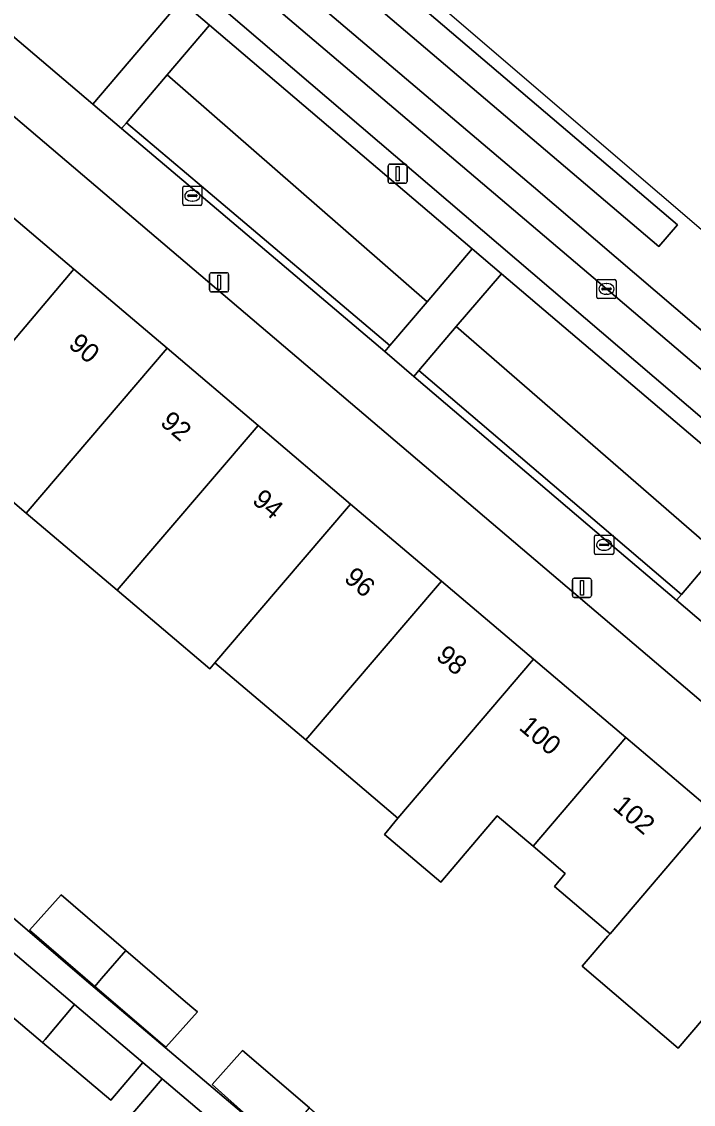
# Model space of a CAD drawing. Extents: x 162523 to 163266, y 381230 to 382050.
# Drawn here: x 163155.8 to 163190.8, y 381660.7 to 381717.1 of the extents above; entities that cross this region are included whole.
import ezdxf

# ---------------------------------------------------------------- set-up
doc = ezdxf.new("R2010")
doc.units = 0
for name, color, linetype in [('IMGEO_Erf', 7, 'Continuous'), ('IMGEO_Groenvoorziening', 7, 'Continuous'), ('IMGEO_Haag', 7, 'Continuous'), ('IMGEO_Kolk', 7, 'Continuous'), ('IMGEO_Lichtmast', 7, 'Continuous'), ('IMGEO_Pand', 7, 'Continuous'), ('IMGEO_Pand_nummerreeks', 7, 'Continuous'), ('IMGEO_Parkeervlak_open', 7, 'Continuous'), ('IMGEO_Rijbaan_lokaal_gesloten', 7, 'Continuous'), ('IMGEO_Verkeerseiland_open', 7, 'Continuous'), ('IMGEO_Voetpad_open', 7, 'Continuous')]:
    doc.layers.add(name, color=color, linetype=linetype)

msp = doc.modelspace()

# ---------------------------------------------------------------- linework, layer by layer
at = {"layer": 'IMGEO_Erf'}
for points in [[(163140.97, 381682.758), (163159.202, 381667.12), (163167.841, 381659.784), (163167.869, 381659.815), (163165.748, 381661.71), (163167.33, 381663.48), (163170.81, 381660.497), (163174.354, 381657.457), (163173.044, 381655.991), (163172.708, 381655.616), (163205.068, 381628.172), (163206.134, 381629.238), (163206.785, 381630.042), (163206.97, 381630.457), (163207.227, 381631.126), (163212.9, 381648.115), (163220.342, 381656.94), (163142.194, 381723.423)], [(163153.756, 381708.275), (163158.535, 381704.219), (163163.395, 381700.094), (163168.138, 381696.069), (163172.961, 381691.976), (163177.701, 381687.954), (163182.485, 381683.893), (163187.31, 381679.798), (163191.901, 381675.902), (163196.914, 381671.648), (163201.621, 381667.653), (163206.364, 381663.627), (163211.148, 381659.567)], [(163201.522, 381657.963), (163196.777, 381661.991), (163192.071, 381665.985), (163190.036, 381663.605), (163185.039, 381667.878), (163186.375, 381669.439), (163186.485, 381669.568), (163183.589, 381672.044), (163184.151, 381672.706), (163182.468, 381674.134), (163180.603, 381675.716), (163177.666, 381672.255), (163174.723, 381674.753), (163175.416, 381675.606), (163170.621, 381679.675), (163165.883, 381683.696), (163165.616, 381683.384), (163160.792, 381687.478), (163156.049, 381691.503), (163151.287, 381695.545)], [(163151.406, 381648.209), (163155.954, 381644.343), (163158.186, 381642.446), (163160.518, 381645.191), (163162.834, 381643.222), (163162.99, 381643.405), (163167.545, 381639.532), (163175.12, 381648.487), (163170.58, 381652.326), (163168.654, 381653.955), (163166.431, 381651.337), (163163.797, 381653.565), (163166.019, 381656.183), (163161.457, 381660.042), (163161.596, 381660.206), (163161.82, 381660.47), (163163.132, 381662.014), (163162.131, 381662.862), (163160.455, 381660.889), (163156.896, 381663.899), (163153.342, 381666.904)]]:
    msp.add_lwpolyline(points, dxfattribs=at)
msp.add_lwpolyline([(163163.331, 381663.656), (163163.14, 381663.82), (163159.633, 381666.828), (163156.22, 381669.753), (163157.867, 381671.595), (163161.238, 381668.704), (163164.356, 381666.03), (163164.787, 381665.661), (163164.977, 381665.497)], close=True, dxfattribs=at)
at = {"layer": 'IMGEO_Groenvoorziening'}
msp.add_lwpolyline([(163146.132, 381724.225), (163159.528, 381712.818), (163164.103, 381718.21), (163152.368, 381728.203)], dxfattribs=at)
for points in [[(163179.301, 381705.284), (163165.599, 381716.932), (163163.394, 381714.345), (163176.955, 381702.525)], [(163176.955, 381702.525), (163163.394, 381714.345), (163161.274, 381711.856), (163165.196, 381708.545), (163175.011, 381700.239)], [(163175.011, 381700.239), (163165.196, 381708.545), (163161.274, 381711.856), (163161.014, 381711.551), (163164.938, 381708.239), (163174.752, 381699.935)], [(163194.518, 381692.329), (163180.819, 381703.981), (163178.471, 381701.224), (163192.053, 381689.434)], [(163192.053, 381689.434), (163178.471, 381701.224), (163176.517, 381698.929), (163186.65, 381690.298), (163190.206, 381687.266)], [(163190.206, 381687.266), (163186.65, 381690.298), (163176.517, 381698.929), (163176.258, 381698.624), (163186.391, 381689.994), (163189.947, 381686.961)]]:
    msp.add_lwpolyline(points, close=True, dxfattribs=at)
at = {"layer": 'IMGEO_Haag'}
for points in [[(163175.011, 381700.239), (163165.196, 381708.545), (163161.274, 381711.856), (163161.014, 381711.551), (163164.938, 381708.239), (163174.752, 381699.935)], [(163190.206, 381687.266), (163186.65, 381690.298), (163176.517, 381698.929), (163176.258, 381698.624), (163186.391, 381689.994), (163189.947, 381686.961)]]:
    msp.add_lwpolyline(points, close=True, dxfattribs=at)
at = {"layer": 'IMGEO_Kolk'}
for p, q in [((163164.211, 381707.621), (163164.211, 381708.473)), ((163164.286, 381708.547), (163165.138, 381708.547)), ((163164.699, 381708.327), (163164.724, 381708.327)), ((163165.212, 381708.473), (163165.212, 381707.621)), ((163164.47, 381708.041), (163164.47, 381708.053)), ((163164.908, 381708.004), (163164.51, 381708.004)), ((163164.513, 381708.09), (163164.911, 381708.09)), ((163164.722, 381707.767), (163164.697, 381707.767)), ((163164.954, 381708.053), (163164.954, 381708.041)), ((163165.138, 381707.547), (163164.286, 381707.547)), ((163185.797, 381702.762), (163185.797, 381703.614)), ((163185.872, 381703.688), (163186.724, 381703.688)), ((163186.056, 381703.182), (163186.056, 381703.194)), ((163186.494, 381703.145), (163186.096, 381703.145)), ((163186.099, 381703.231), (163186.497, 381703.231)), ((163186.285, 381703.468), (163186.31, 381703.468)), ((163186.54, 381703.194), (163186.54, 381703.182)), ((163186.798, 381703.614), (163186.798, 381702.762)), ((163186.724, 381702.688), (163185.872, 381702.688)), ((163186.308, 381702.908), (163186.283, 381702.908)), ((163185.673, 381689.422), (163185.673, 381690.274)), ((163185.748, 381690.348), (163186.6, 381690.348)), ((163186.674, 381690.274), (163186.674, 381689.422)), ((163185.932, 381689.842), (163185.932, 381689.854)), ((163186.37, 381689.805), (163185.972, 381689.805)), ((163185.975, 381689.891), (163186.373, 381689.891)), ((163186.161, 381690.128), (163186.186, 381690.128)), ((163186.416, 381689.854), (163186.416, 381689.842)), ((163186.6, 381689.348), (163185.748, 381689.348)), ((163186.184, 381689.568), (163186.159, 381689.568))]:
    msp.add_line(p, q, dxfattribs=at)
for points in [[(163164.211, 381707.621), (163164.211, 381708.473)], [(163164.286, 381708.547), (163165.138, 381708.547)], [(163165.212, 381708.473), (163165.212, 381707.621)], [(163165.138, 381707.547), (163164.286, 381707.547)], [(163185.797, 381702.762), (163185.797, 381703.614)], [(163185.872, 381703.688), (163186.724, 381703.688)], [(163186.798, 381703.614), (163186.798, 381702.762)], [(163186.724, 381702.688), (163185.872, 381702.688)], [(163185.673, 381689.422), (163185.673, 381690.274)], [(163185.748, 381690.348), (163186.6, 381690.348)], [(163186.674, 381690.274), (163186.674, 381689.422)], [(163186.6, 381689.348), (163185.748, 381689.348)]]:
    msp.add_lwpolyline(points, dxfattribs=at)
for centre, radius, start, end in [((163164.288, 381708.471), 0.0765, 91.552, 178.448), ((163164.288, 381708.471), 0.0765, 91.552, 178.448), ((163165.136, 381708.471), 0.0765, 1.552, 88.448), ((163165.136, 381708.471), 0.0765, 1.552, 88.448), ((163164.51, 381708.05), 0.0403, 85.8775, 175.7526), ((163164.507, 381708.04), 0.0366, 178.938, 274.7102), ((163164.911, 381708.047), 0.043, 264.8664, 352.4533), ((163164.915, 381708.052), 0.0386, 1.7309, 96.639), ((163164.288, 381707.623), 0.0765, 181.552, 268.448), ((163164.288, 381707.623), 0.0765, 181.552, 268.448), ((163165.136, 381707.623), 0.0765, 271.552, 358.448), ((163165.136, 381707.623), 0.0765, 271.552, 358.448), ((163185.874, 381703.612), 0.0765, 91.552, 178.448), ((163185.874, 381703.612), 0.0765, 91.552, 178.448), ((163186.096, 381703.191), 0.0403, 85.8775, 175.7526), ((163186.093, 381703.181), 0.0366, 178.938, 274.7102), ((163186.497, 381703.188), 0.043, 264.8664, 352.4533), ((163186.501, 381703.193), 0.0386, 1.7309, 96.639), ((163186.722, 381703.612), 0.0765, 1.552, 88.448), ((163186.722, 381703.612), 0.0765, 1.552, 88.448), ((163185.874, 381702.764), 0.0765, 181.552, 268.448), ((163185.874, 381702.764), 0.0765, 181.552, 268.448), ((163186.722, 381702.764), 0.0765, 271.552, 358.448), ((163186.722, 381702.764), 0.0765, 271.552, 358.448), ((163185.75, 381690.272), 0.0765, 91.552, 178.448), ((163185.75, 381690.272), 0.0765, 91.552, 178.448), ((163186.598, 381690.272), 0.0765, 1.552, 88.448), ((163186.598, 381690.272), 0.0765, 1.552, 88.448), ((163185.972, 381689.851), 0.0403, 85.8775, 175.7526), ((163185.969, 381689.841), 0.0366, 178.938, 274.7102), ((163186.373, 381689.848), 0.043, 264.8664, 352.4533), ((163186.377, 381689.853), 0.0386, 1.7309, 96.639), ((163185.75, 381689.424), 0.0765, 181.552, 268.448), ((163185.75, 381689.424), 0.0765, 181.552, 268.448), ((163186.598, 381689.424), 0.0765, 271.552, 358.448), ((163186.598, 381689.424), 0.0765, 271.552, 358.448)]:
    msp.add_arc(centre, radius, start, end, dxfattribs=at)
for centre, major_axis, ratio, start_param, end_param in [((163164.698, 381708.047), (-0.387, 0.002), 0.722429, 4.712389, 7.853982), ((163164.723, 381708.047), (-0.39, 0.002), 0.717154, 1.570796, 4.712389), ((163186.284, 381703.188), (-0.387, 0.002), 0.722429, 4.712389, 7.853982), ((163186.309, 381703.188), (-0.39, 0.002), 0.717154, 1.570796, 4.712389), ((163186.16, 381689.848), (-0.387, 0.002), 0.722429, 4.712389, 7.853982), ((163186.185, 381689.848), (-0.39, 0.002), 0.717154, 1.570796, 4.712389)]:
    msp.add_ellipse(centre, major_axis=major_axis, ratio=ratio, start_param=start_param, end_param=end_param, dxfattribs=at)
at = {"layer": 'IMGEO_Lichtmast'}
for p, q in [((163174.916, 381708.797), (163174.916, 381709.597)), ((163174.916, 381709.597), (163174.916, 381708.797)), ((163175.016, 381709.697), (163175.806, 381709.697)), ((163175.806, 381709.697), (163175.016, 381709.697)), ((163175.906, 381709.597), (163175.906, 381708.797)), ((163175.906, 381708.797), (163175.906, 381709.597)), ((163175.806, 381708.697), (163175.016, 381708.697)), ((163175.016, 381708.697), (163175.806, 381708.697)), ((163165.611, 381703.134), (163165.611, 381703.934)), ((163165.611, 381703.934), (163165.611, 381703.134)), ((163165.711, 381704.034), (163166.501, 381704.034)), ((163166.501, 381704.034), (163165.711, 381704.034)), ((163166.601, 381703.934), (163166.601, 381703.134)), ((163166.601, 381703.134), (163166.601, 381703.934)), ((163166.501, 381703.034), (163165.711, 381703.034)), ((163165.711, 381703.034), (163166.501, 381703.034)), ((163184.522, 381687.207), (163184.522, 381688.007)), ((163184.522, 381688.007), (163184.522, 381687.207)), ((163184.622, 381688.107), (163185.412, 381688.107)), ((163185.412, 381688.107), (163184.622, 381688.107)), ((163185.512, 381688.007), (163185.512, 381687.207)), ((163185.512, 381687.207), (163185.512, 381688.007)), ((163185.412, 381687.107), (163184.622, 381687.107)), ((163184.622, 381687.107), (163185.412, 381687.107))]:
    msp.add_line(p, q, dxfattribs=at)
for points in [[(163175.336, 381709.572), (163175.486, 381709.572), (163175.486, 381708.822), (163175.336, 381708.822), (163175.336, 381709.572)], [(163166.031, 381703.909), (163166.181, 381703.909), (163166.181, 381703.159), (163166.031, 381703.159), (163166.031, 381703.909)], [(163184.942, 381687.982), (163185.092, 381687.982), (163185.092, 381687.232), (163184.942, 381687.232), (163184.942, 381687.982)]]:
    msp.add_lwpolyline(points, dxfattribs=at)
for centre, start, end in [((163175.016, 381709.597), 90, 180), ((163175.016, 381709.597), 90, 180), ((163175.806, 381709.597), 0, 90), ((163175.806, 381709.597), 360, 90), ((163175.016, 381708.797), 180, 270), ((163175.016, 381708.797), 180, 270), ((163175.806, 381708.797), 270, 0), ((163175.806, 381708.797), 270, 0), ((163165.711, 381703.934), 90, 180), ((163165.711, 381703.934), 90, 180), ((163166.501, 381703.934), 0, 90), ((163166.501, 381703.934), 360, 90), ((163165.711, 381703.134), 180, 270), ((163165.711, 381703.134), 180, 270), ((163166.501, 381703.134), 270, 0), ((163166.501, 381703.134), 270, 0), ((163184.622, 381688.007), 90, 180), ((163184.622, 381688.007), 90, 180), ((163185.412, 381688.007), 0, 90), ((163185.412, 381688.007), 360, 90), ((163184.622, 381687.207), 180, 270), ((163184.622, 381687.207), 180, 270), ((163185.412, 381687.207), 270, 0), ((163185.412, 381687.207), 270, 0)]:
    msp.add_arc(centre, 0.1, start, end, dxfattribs=at)
at = {"layer": 'IMGEO_Pand'}
for points in [[(163158.535, 381704.219), (163153.756, 381708.275), (163148.913, 381702.612), (163146.969, 381700.338), (163151.815, 381696.193), (163153.721, 381698.531)], [(163163.395, 381700.094), (163158.535, 381704.219), (163153.721, 381698.531), (163151.815, 381696.193), (163151.287, 381695.545), (163156.049, 381691.503)], [(163156.049, 381691.503), (163160.792, 381687.478), (163168.138, 381696.069), (163163.395, 381700.094)], [(163165.883, 381683.696), (163168.119, 381686.312), (163172.961, 381691.976), (163168.138, 381696.069), (163160.792, 381687.478), (163165.616, 381683.384)], [(163170.621, 381679.675), (163172.857, 381682.29), (163177.701, 381687.954), (163172.961, 381691.976), (163168.119, 381686.312), (163165.883, 381683.696)], [(163170.621, 381679.675), (163175.416, 381675.606), (163182.485, 381683.893), (163177.701, 381687.954), (163172.857, 381682.29)], [(163175.416, 381675.606), (163174.723, 381674.753), (163177.666, 381672.255), (163180.603, 381675.716), (163182.468, 381674.134), (163187.31, 381679.798), (163182.485, 381683.893)], [(163182.468, 381674.134), (163184.151, 381672.706), (163183.589, 381672.044), (163186.485, 381669.568), (163191.901, 381675.902), (163187.31, 381679.798)], [(163192.071, 381665.985), (163196.914, 381671.648), (163191.901, 381675.902), (163186.485, 381669.568), (163186.375, 381669.439), (163185.039, 381667.878), (163190.036, 381663.605)], [(163159.633, 381666.828), (163159.981, 381667.235), (163161.238, 381668.704), (163157.867, 381671.595), (163156.22, 381669.753)], [(163155.023, 381668.883), (163153.342, 381666.904), (163156.896, 381663.899), (163157.035, 381664.063), (163158.574, 381665.875)], [(163161.238, 381668.704), (163159.981, 381667.235), (163159.633, 381666.828), (163163.14, 381663.82), (163163.331, 381663.656), (163164.977, 381665.497), (163164.787, 381665.661), (163164.356, 381666.03)], [(163158.574, 381665.875), (163157.035, 381664.063), (163156.896, 381663.899), (163160.455, 381660.889), (163162.131, 381662.862)], [(163167.869, 381659.815), (163169.205, 381658.62), (163169.595, 381659.076), (163170.81, 381660.497), (163167.33, 381663.48), (163165.748, 381661.71)], [(163163.132, 381662.014), (163161.82, 381660.47), (163161.596, 381660.206), (163161.457, 381660.042), (163166.019, 381656.183), (163166.159, 381656.348), (163167.691, 381658.152)]]:
    msp.add_lwpolyline(points, close=True, dxfattribs=at)
at = {"layer": 'IMGEO_Parkeervlak_open'}
for points in [[(163186.294, 381703.189), (163169.1, 381717.817), (163156.514, 381728.564), (163152.493, 381731.971), (163151.819, 381732.542)], [(163152.971, 381729.184), (163225.402, 381667.297), (163228.262, 381664.853), (163229.101, 381664.136)], [(163234.695, 381661.75), (163216.77, 381677.218), (163210.772, 381682.324), (163205.741, 381686.638), (163186.294, 381703.189)]]:
    msp.add_lwpolyline(points, dxfattribs=at)
at = {"layer": 'IMGEO_Rijbaan_lokaal_gesloten'}
for points in [[(163253.206, 381651.02), (163232.516, 381670.935), (163186.76, 381710.114), (163156.214, 381736.327), (163156.214, 381736.327), (163155.701, 381735.71), (163160.722, 381731.464), (163189.993, 381706.531), (163189.031, 381705.402), (163159.709, 381730.331), (163154.717, 381734.57), (163153.471, 381733.114), (163182.498, 381708.518), (163200.555, 381693.061), (163222.615, 381674.158), (163233.877, 381664.474), (163238.438, 381660.284), (163241.602, 381656.559), (163245.163, 381651.916)], [(163245.163, 381651.916), (163241.602, 381656.559), (163238.438, 381660.284), (163233.877, 381664.474), (163222.615, 381674.158), (163200.555, 381693.061), (163182.498, 381708.518), (163153.471, 381733.114), (163152.493, 381731.971), (163156.514, 381728.564), (163169.1, 381717.817), (163186.294, 381703.189), (163205.741, 381686.638), (163210.772, 381682.324), (163216.77, 381677.218), (163234.695, 381661.75), (163234.968, 381661.515)]]:
    msp.add_lwpolyline(points, dxfattribs=at)
at = {"layer": 'IMGEO_Verkeerseiland_open'}
msp.add_lwpolyline([(163152.062, 381736.825), (163154.717, 381734.57), (163159.709, 381730.331), (163189.031, 381705.402), (163189.993, 381706.531), (163160.722, 381731.464)], dxfattribs=at)
at = {"layer": 'IMGEO_Voetpad_open'}
for points in [[(163229.101, 381664.136), (163228.262, 381664.853), (163227.932, 381664.464), (163225.068, 381666.908), (163225.402, 381667.297), (163152.971, 381729.184)], [(163152.368, 381728.203), (163164.103, 381718.21), (163165.599, 381716.932), (163179.301, 381705.284), (163180.819, 381703.981), (163194.518, 381692.329), (163195.974, 381691.034), (163208.649, 381680.285), (163209.808, 381679.325), (163211.296, 381678.054), (163213, 381676.563), (163212.442, 381675.875), (163224.603, 381665.503), (163226.164, 381664.173), (163228.331, 381662.361), (163228.657, 381662.712), (163233.558, 381661.153), (163233.742, 381661.069), (163233.894, 381660.969), (163235.386, 381659.548)], [(163145.337, 381726.7), (163142.194, 381723.423), (163220.342, 381656.94), (163221.374, 381656.062), (163237.57, 381642.272), (163241.66, 381639.009), (163250.252, 381632.117), (163250.367, 381633.129)], [(163164.938, 381708.239), (163161.014, 381711.551), (163159.528, 381712.818), (163146.132, 381724.225)], [(163237.947, 381646.091), (163227.167, 381655.314), (163222.131, 381659.586), (163220.653, 381660.859), (163207.022, 381672.435), (163206.696, 381672.73), (163205.174, 381674.003), (163201.925, 381676.775), (163191.471, 381685.659), (163189.947, 381686.961), (163186.391, 381689.994), (163176.258, 381698.624), (163174.752, 381699.935), (163164.938, 381708.239)], [(163167.841, 381659.784), (163159.202, 381667.12), (163140.97, 381682.758)], [(163155.023, 381668.883), (163158.574, 381665.875), (163162.131, 381662.862), (163163.132, 381662.014), (163167.691, 381658.152)]]:
    msp.add_lwpolyline(points, dxfattribs=at)
for points in [[(163161.014, 381711.551), (163161.274, 381711.856), (163163.394, 381714.345), (163165.599, 381716.932), (163164.103, 381718.21), (163159.528, 381712.818)], [(163174.752, 381699.935), (163176.258, 381698.624), (163176.517, 381698.929), (163178.471, 381701.224), (163180.819, 381703.981), (163179.301, 381705.284), (163176.955, 381702.525), (163175.011, 381700.239)], [(163194.518, 381692.329), (163192.053, 381689.434), (163190.206, 381687.266), (163189.947, 381686.961), (163191.471, 381685.659), (163191.728, 381685.965), (163193.522, 381688.108), (163195.974, 381691.034)]]:
    msp.add_lwpolyline(points, close=True, dxfattribs=at)

# ---------------------------------------------------------------- texts
at = {"layer": 'IMGEO_Pand_nummerreeks'}
for s, rotation, p in [('90', 319.681, (163158.197, 381700.203)), ('92', 319.6795, (163162.982, 381696.143)), ('94', 319.6795, (163167.773, 381692.077)), ('96', 319.6795, (163172.562, 381688.012)), ('98', 319.6795, (163177.353, 381683.946)), ('100', 319.6121, (163181.686, 381680.257)), ('102', 319.6795, (163186.576, 381676.119))]:
    msp.add_text(s, height=1, rotation=rotation, dxfattribs=at).set_placement(p)

doc.saveas('drawing.dxf')
